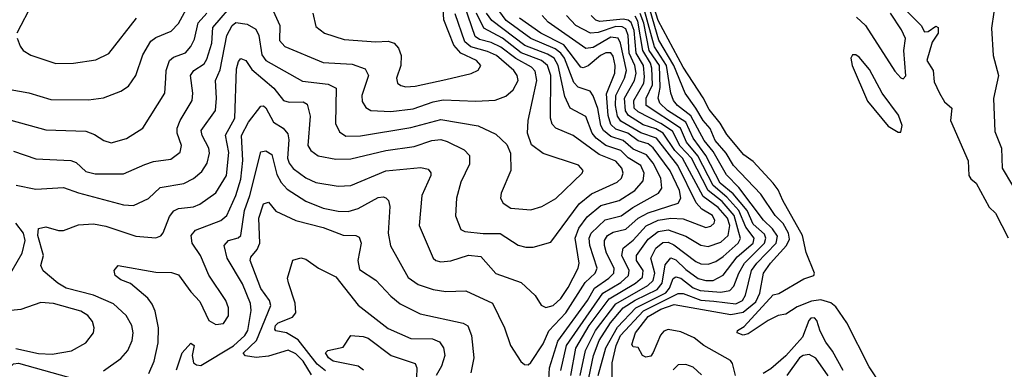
# Model space of a CAD drawing. Extents: x 1308313 to 1441400, y 959662 to 1036319.
# Tile 414 of 656: x 1355570 to 1359510, y 1026400 to 1027799. Entities that reach past the tile are written whole.
import ezdxf

# ---------------------------------------------------------------- set-up
doc = ezdxf.new("R2010")
doc.units = 0

msp = doc.modelspace()

# ---------------------------------------------------------------- linework, layer by layer
at = {"layer": '0CON10XD'}
for points in [[(1359535, 1028042.5), (1359476.4, 1027893.6), (1359458.8, 1027765), (1359465.6, 1027655), (1359486.4, 1027575), (1359466.3, 1027483.7), (1359471.6, 1027351.6), (1359497.7, 1027285), (1359500.7, 1027205), (1359541.7, 1027135)], [(1359018.8, 1026335), (1358969.5, 1026409.5), (1358880, 1026585), (1358835, 1026649.1), (1358815.2, 1026665.2), (1358775, 1026677.5), (1358737.9, 1026672.1), (1358680.9, 1026649.1), (1358635, 1026620.6), (1358605, 1026614.4), (1358565, 1026594.6), (1358485, 1026542.2), (1358465, 1026536.7), (1358440.5, 1026545), (1358442.5, 1026555), (1358468.6, 1026571.4), (1358585, 1026697.4), (1358607.2, 1026702.8), (1358708.1, 1026761.9), (1358747.1, 1026775), (1358750, 1026785), (1358717.1, 1026867.1), (1358701.9, 1026935), (1358623.7, 1027075), (1358605, 1027118.2), (1358585.2, 1027145), (1358505, 1027230.8), (1358467.7, 1027257.7), (1358399.2, 1027339.2), (1358372.1, 1027385), (1358328.6, 1027438.6), (1358305.3, 1027485.3), (1358225, 1027608.7), (1358124, 1027795), (1358060.4, 1028000.4)], [(1357665, 1027263.8), (1357618, 1027298), (1357602.1, 1027345), (1357604.1, 1027395), (1357639.5, 1027555), (1357632.8, 1027592.8), (1357618, 1027608), (1357555, 1027642.7), (1357495, 1027688.5), (1357456.9, 1027706.9), (1357409.3, 1027719.3), (1357391.9, 1027731.9), (1357337, 1027895)], [(1355495, 1027526.1), (1355606.4, 1027506.4), (1355695, 1027479.3), (1355845, 1027477.3), (1355905, 1027486.2), (1355975, 1027512.5), (1356005, 1027532.2), (1356035.2, 1027574.8), (1356062.5, 1027657.5), (1356095, 1027712.5), (1356115, 1027727.9), (1356176.9, 1027753.1), (1356205, 1027783.8), (1356238.1, 1027841.9)], [(1355545, 1027272.7), (1355635, 1027241.8), (1355775.2, 1027235.2), (1355796.7, 1027226.7), (1355835, 1027191.4), (1355871.7, 1027181.7), (1355985, 1027181.8), (1356071, 1027219), (1356105, 1027231.4), (1356175, 1027240.9), (1356211.9, 1027268.1), (1356217.8, 1027295), (1356200.2, 1027345), (1356200.5, 1027365), (1356211.9, 1027395), (1356259.7, 1027475), (1356262.4, 1027505), (1356253.2, 1027575), (1356267.5, 1027595), (1356307.7, 1027622.3), (1356319.6, 1027640.4), (1356338.5, 1027705), (1356342.8, 1027767.2), (1356435, 1027874.3)], [(1355621.3, 1027865), (1355558.8, 1027745)], [(1356743.1, 1027825), (1356755, 1027770.8), (1356790, 1027745), (1356868.8, 1027718.8), (1356995, 1027709.7), (1357045, 1027713.3), (1357068.9, 1027705), (1357086.2, 1027685), (1357096.1, 1027655), (1357094.7, 1027615), (1357077.9, 1027565), (1357082.2, 1027545), (1357094.8, 1027534.7), (1357115, 1027529.7), (1357152.1, 1027532.1), (1357275, 1027559.8), (1357376.2, 1027583.8), (1357404, 1027596), (1357415.5, 1027615), (1357397.9, 1027635), (1357335.1, 1027665.1), (1357307.1, 1027697.1), (1357267.5, 1027797.5), (1357263.2, 1027865)], [(1359105, 1027847.5), (1359177.5, 1027775), (1359190, 1027750), (1359205, 1027751.2), (1359235, 1027772.5), (1359245, 1027767.5), (1359244.5, 1027745), (1359220.9, 1027709.1), (1359199.1, 1027635), (1359224.4, 1027595), (1359229.5, 1027549.5), (1359250, 1027505), (1359270.6, 1027470.6), (1359300, 1027445), (1359294.6, 1027394.6), (1359365, 1027233.3), (1359367.5, 1027175), (1359375, 1027161.2), (1359397.1, 1027145), (1359449.1, 1027049.1), (1359474, 1027025), (1359525.4, 1026925.4)], [(1355535, 1027396.4), (1355675, 1027358.1), (1355835, 1027353.1), (1355869.7, 1027339.7), (1355906.2, 1027315), (1355935.6, 1027305.6), (1355997.3, 1027322.7), (1356063.1, 1027365), (1356150.8, 1027505), (1356154.7, 1027564.7), (1356156.8, 1027595), (1356169.7, 1027635), (1356185, 1027648.1), (1356233.4, 1027666.6), (1356255, 1027691.5), (1356269.4, 1027720.6), (1356283.7, 1027786.3), (1356318.5, 1027825)], [(1355905, 1026393.4), (1355975, 1026442.7), (1356002.5, 1026475), (1356020.3, 1026515), (1356024.1, 1026545), (1356018.4, 1026575), (1355996, 1026615), (1355945, 1026661.1), (1355865, 1026696.7), (1355756.5, 1026725), (1355723.2, 1026745), (1355664.3, 1026794.3), (1355655.3, 1026815), (1355665.7, 1026855), (1355642.2, 1026935), (1355645, 1026962.5), (1355675, 1026970.4), (1355725, 1026954.6), (1355745, 1026954.5), (1355805, 1026978), (1355865, 1026982.1), (1355915, 1026972.8), (1356035, 1026932.4), (1356115, 1026925.6), (1356135, 1026934.3), (1356144, 1026946), (1356169.1, 1027010.9), (1356186.3, 1027033.7), (1356205, 1027043.2), (1356265, 1027050.2), (1356290.9, 1027060.9), (1356355, 1027105.4), (1356397.4, 1027175), (1356407.2, 1027267.2), (1356394.1, 1027335.9), (1356431.1, 1027405), (1356437.7, 1027602.3), (1356445, 1027631.9), (1356455, 1027643.8), (1356474.6, 1027635), (1356499.5, 1027599.5), (1356586.8, 1027525), (1356625.9, 1027475.9), (1356648.4, 1027468.4), (1356705, 1027469.5), (1356720.7, 1027460.7), (1356732, 1027412), (1356722.9, 1027295), (1356734.8, 1027274.8), (1356765, 1027254.2), (1356835, 1027240.5), (1356895, 1027242.2), (1357034.5, 1027275.5), (1357148.4, 1027291.6), (1357219.2, 1027315), (1357255, 1027319), (1357281, 1027311), (1357347.9, 1027277.9), (1357369.6, 1027255), (1357369.4, 1027220.6), (1357335, 1027148), (1357317.7, 1027085), (1357313.4, 1027013.4), (1357335, 1026958.6), (1357351.2, 1026951.2), (1357425, 1026943), (1357492.6, 1026942.6), (1357565, 1026896.2), (1357595, 1026888.2), (1357625, 1026888.5), (1357695, 1026908.6), (1357808.6, 1027061.4), (1357857.9, 1027102.1), (1357961.2, 1027148.8), (1357977.9, 1027165), (1357985.2, 1027185), (1357979.2, 1027205), (1357955, 1027233), (1357888.6, 1027258.6), (1357785, 1027335.3), (1357715, 1027364.7), (1357700.5, 1027380.5), (1357693.7, 1027405), (1357695.1, 1027574.9), (1357682.4, 1027615), (1357658.4, 1027635), (1357576.6, 1027666.6), (1357501.8, 1027725), (1357427, 1027765), (1357397.2, 1027825)], [(1355715, 1027623.8), (1355785, 1027624.6), (1355875, 1027637.9), (1355926.3, 1027663.7), (1356038.2, 1027805)], [(1356086.7, 1026383.3), (1356108.1, 1026431.9), (1356124, 1026506), (1356125.8, 1026565), (1356111.7, 1026631.7), (1356100.7, 1026660.7), (1356082.5, 1026685), (1356013.1, 1026743.1), (1355975, 1026758.2), (1355952.5, 1026775), (1355948, 1026795), (1355964.7, 1026815.3), (1356115, 1026788.9), (1356177.2, 1026787.2), (1356205, 1026777.4), (1356255, 1026709.2), (1356291, 1026671), (1356327.3, 1026595), (1356355, 1026578.8), (1356385, 1026582.5), (1356405, 1026613.8), (1356406, 1026645), (1356394.5, 1026675), (1356326.9, 1026776.9), (1356293.9, 1026855), (1356260, 1026905), (1356256.1, 1026935), (1356274, 1026956), (1356375, 1026995.7), (1356398.6, 1027015), (1356435, 1027095.4), (1356455, 1027160), (1356463.3, 1027235), (1356458.1, 1027335), (1356485, 1027388.7), (1356535, 1027452.1), (1356545, 1027454), (1356555, 1027445.9), (1356585, 1027388.8), (1356625, 1027364.6), (1356642.5, 1027342.5), (1356647.6, 1027317.6), (1356641.5, 1027245), (1356647.8, 1027225), (1356665, 1027203.2), (1356715, 1027165.3), (1356755, 1027147.4), (1356845, 1027132.4), (1356895.3, 1027134.7), (1357035, 1027194), (1357175, 1027207.5), (1357205, 1027200), (1357215.4, 1027185.4), (1357214.6, 1027175), (1357178.6, 1027095), (1357168.2, 1026975), (1357225, 1026844.4), (1357235, 1026834.6), (1357255, 1026829.6), (1357295, 1026834.3), (1357365.9, 1026855.9), (1357415, 1026850.4), (1357475, 1026782.5), (1357576.7, 1026746.8), (1357631.9, 1026695), (1357656, 1026656), (1357675, 1026647.1), (1357705, 1026655.3), (1357735, 1026683.1), (1357765, 1026726.6), (1357804.8, 1026805), (1357808.1, 1026825), (1357792.1, 1026925), (1357806.9, 1026965), (1357840.6, 1027009.4), (1357895, 1027054.5), (1357968.5, 1027075), (1358031.6, 1027115), (1358065, 1027153.8), (1358068.6, 1027185), (1358055, 1027215.2), (1358005, 1027245.4), (1357975, 1027275.4), (1357915.4, 1027295.4), (1357877.1, 1027325), (1357860.4, 1027345), (1357835, 1027411.2), (1357772.4, 1027445), (1357751.5, 1027491.5), (1357725.2, 1027615.2), (1357707.9, 1027645), (1357681.3, 1027661.3), (1357591.8, 1027695), (1357459.5, 1027795), (1357437.7, 1027825)], [(1356197.1, 1026397.1), (1356219.6, 1026465), (1356255, 1026504), (1356268.2, 1026495), (1356260, 1026455), (1356265.9, 1026425.9), (1356277, 1026417), (1356295, 1026415.3), (1356425, 1026494.1), (1356470.4, 1026535), (1356482.5, 1026555), (1356496.5, 1026635), (1356493.4, 1026663.4), (1356461.5, 1026741.5), (1356399.8, 1026845), (1356387.8, 1026895), (1356405, 1026914.7), (1356444.4, 1026925.6), (1356455, 1026935.6), (1356470.1, 1027035), (1356491, 1027095), (1356535, 1027269.4), (1356555, 1027273.3), (1356578.8, 1027258.8), (1356599.3, 1027179.3), (1356616.9, 1027146.9), (1356640.9, 1027120.9), (1356715, 1027072.6), (1356784, 1027045), (1356845, 1027032), (1356885, 1027030.5), (1356925, 1027043), (1357005, 1027087.2), (1357025, 1027090), (1357035.4, 1027085.4), (1357045.5, 1027075), (1357050.8, 1027050.8), (1357044.7, 1026944.7), (1357054.1, 1026894.1), (1357125, 1026767.3), (1357165, 1026739.2), (1357225, 1026718.6), (1357275, 1026710.4), (1357355, 1026713.8), (1357461.5, 1026665), (1357509.6, 1026565), (1357533.3, 1026495), (1357575, 1026431.2), (1357589.5, 1026419.5), (1357605, 1026418), (1357615, 1026427.5), (1357665, 1026501.5), (1357687, 1026553), (1357755.4, 1026625), (1357832.6, 1026747.4), (1357872, 1026785), (1357881.2, 1026805), (1357851.2, 1026895), (1357849.1, 1026925), (1357856.6, 1026945), (1357912.2, 1026997.8), (1357976.8, 1027013.2), (1358022.7, 1027047.3), (1358126.1, 1027103.9), (1358139.2, 1027125), (1358135.1, 1027165), (1358105.1, 1027225), (1358077.8, 1027257.8), (1358025, 1027281.2), (1357985, 1027315.7), (1357935, 1027330.8), (1357905.6, 1027355), (1357895.5, 1027375), (1357883.2, 1027443.2), (1357865, 1027493.8), (1357852, 1027512), (1357805, 1027528.5), (1357786.8, 1027546.8), (1357749.6, 1027645), (1357735.3, 1027665.3), (1357712.6, 1027682.6), (1357615, 1027722.9), (1357516.4, 1027795), (1357487, 1027835)], [(1356584.2, 1027834.2), (1356611.6, 1027775), (1356609.7, 1027715), (1356631.4, 1027691.4), (1356785, 1027627.4), (1356900, 1027620), (1356952.2, 1027602.2), (1356965.4, 1027575), (1356939.7, 1027495), (1356940.8, 1027470.8), (1356955, 1027447.8), (1356975, 1027434.7), (1357055, 1027431.6), (1357145, 1027442.5), (1357225, 1027470), (1357265, 1027477.5), (1357395, 1027472), (1357472.9, 1027477.1), (1357515, 1027493.1), (1357545, 1027517.9), (1357564.2, 1027555), (1357561.1, 1027575), (1357547, 1027595), (1357477.2, 1027655), (1357441.8, 1027671.8), (1357375, 1027689.6), (1357350.5, 1027710.5), (1357312.6, 1027822.6)], [(1357683.8, 1026285), (1357690, 1026405), (1357722.7, 1026512.7), (1357841.5, 1026675), (1357869.9, 1026725), (1357927.9, 1026765), (1357947.1, 1026785), (1357948.8, 1026805), (1357918.1, 1026865), (1357910, 1026895), (1357910.5, 1026915), (1357922.6, 1026935), (1357945, 1026947.8), (1357995, 1026960), (1358044, 1027005), (1358085, 1027026.3), (1358204.6, 1027065), (1358215.8, 1027084.2), (1358210.6, 1027115), (1358173.2, 1027193.2), (1358105, 1027286), (1358085, 1027301.5), (1358045, 1027313.3), (1358003.3, 1027345), (1357955, 1027360.5), (1357935, 1027379.4), (1357924, 1027415), (1357918, 1027502), (1357951, 1027585), (1357952.6, 1027615), (1357945, 1027652.7), (1357935, 1027665.6), (1357915, 1027666.6), (1357894.3, 1027655.7), (1357845, 1027614.1), (1357825, 1027606.5), (1357815, 1027609.1), (1357747.9, 1027697.9), (1357655.6, 1027745), (1357569.6, 1027805)], [(1357735.3, 1026395), (1357758, 1026495), (1357903, 1026705), (1357975, 1026747.5), (1358006, 1026775), (1358008.5, 1026795), (1357979.9, 1026855), (1357984.8, 1026885), (1358025, 1026916.8), (1358076.8, 1026973.2), (1358125, 1026996.1), (1358174.9, 1027004.9), (1358225, 1027001.9), (1358315, 1026967.5), (1358335, 1026972.1), (1358348.1, 1026985), (1358350.8, 1026995), (1358342.6, 1027015), (1358300, 1027040), (1358276.1, 1027066.1), (1358203.8, 1027215), (1358117.5, 1027325), (1358055, 1027346.2), (1357975, 1027393.2), (1357962.2, 1027412.2), (1357953.9, 1027455), (1357955.1, 1027495), (1357990.4, 1027565), (1357997.3, 1027595), (1357974.5, 1027704.5), (1357965, 1027724.8), (1357935, 1027728.5), (1357865, 1027687), (1357835, 1027683), (1357685, 1027788.1), (1357661.2, 1027815)], [(1357775.1, 1026375), (1357795.5, 1026484.5), (1357849.2, 1026575), (1357928, 1026682), (1358034.5, 1026745), (1358061.5, 1026768.5), (1358064.9, 1026795), (1358038.6, 1026835), (1358037.6, 1026855), (1358085, 1026920.9), (1358125, 1026951.6), (1358165, 1026957.8), (1358235, 1026931.8), (1358295, 1026895.9), (1358325, 1026890.5), (1358375, 1026907.8), (1358404.4, 1026935.6), (1358410.9, 1026975), (1358402.5, 1027005), (1358365, 1027047.7), (1358305, 1027090.5), (1358222.2, 1027245), (1358191.3, 1027275), (1358144.4, 1027345), (1358115, 1027361.9), (1358065, 1027378), (1358005.7, 1027415), (1357993.4, 1027433.4), (1357990.3, 1027485), (1358029.7, 1027555), (1358036.3, 1027585), (1358031, 1027615), (1358008.5, 1027665), (1358005.2, 1027735), (1357995, 1027761.7), (1357980.4, 1027770.4), (1357955, 1027771.9), (1357885, 1027746.8), (1357854.4, 1027744.4), (1357795.2, 1027775), (1357758.1, 1027815)], [(1357812.7, 1026375), (1357834.3, 1026475), (1357873.4, 1026555), (1357955, 1026661.1), (1358083.8, 1026735), (1358105.3, 1026754.7), (1358110.9, 1026785), (1358095.1, 1026845), (1358115.2, 1026885), (1358143.3, 1026906.7), (1358165, 1026908.9), (1358187.9, 1026897.9), (1358275, 1026831), (1358295, 1026821.7), (1358325, 1026820), (1358355, 1026830.5), (1358385, 1026850.5), (1358444.9, 1026905), (1358453.5, 1026923.5), (1358429, 1027015), (1358380.6, 1027070.6), (1358324.6, 1027115), (1358258.5, 1027245), (1358212.2, 1027292.2), (1358182.5, 1027352.5), (1358135, 1027383.8), (1358045, 1027429.7), (1358028.7, 1027445), (1358027.4, 1027475), (1358067.3, 1027545), (1358070.4, 1027569.6), (1358065.6, 1027615.7), (1358037.3, 1027665), (1358028.7, 1027755), (1358017.1, 1027787.1), (1358005, 1027797.1), (1357985, 1027800.5), (1357891.5, 1027791.5), (1357875, 1027796.7), (1357856.1, 1027815)], [(1357847.2, 1026365), (1357865.6, 1026455), (1357888.4, 1026515), (1357933.7, 1026585), (1357984.8, 1026645.2), (1358033.1, 1026676.9), (1358120.9, 1026719.1), (1358140.8, 1026745), (1358152.4, 1026817.6), (1358174.8, 1026845.2), (1358195, 1026837.6), (1358235, 1026798.4), (1358285, 1026762.9), (1358315, 1026754.4), (1358345, 1026755.2), (1358385, 1026776.6), (1358440.5, 1026849.5), (1358504.5, 1026905), (1358509, 1026925), (1358475, 1026969), (1358447.7, 1027035), (1358398.8, 1027088.8), (1358344.7, 1027134.7), (1358283.5, 1027253.5), (1358238.3, 1027308.3), (1358214.3, 1027365), (1358077.2, 1027455), (1358076.7, 1027485), (1358102, 1027538), (1358099.3, 1027605), (1358093.7, 1027625), (1358063.3, 1027675), (1358043.3, 1027793.3), (1358032.8, 1027812.8)], [(1357884.9, 1026374.9), (1357914.7, 1026485), (1357961.4, 1026568.6), (1358034.8, 1026645.2), (1358154.7, 1026705.3), (1358170, 1026725), (1358185, 1026762.8), (1358195, 1026770), (1358215, 1026764), (1358265, 1026726.2), (1358292.3, 1026715), (1358375, 1026708.2), (1358412, 1026715), (1358427.9, 1026732.1), (1358447.3, 1026785), (1358470.4, 1026825), (1358549.7, 1026905), (1358555.3, 1026925), (1358550.1, 1026940.1), (1358505, 1026981), (1358481, 1027035), (1358425, 1027101.2), (1358372.8, 1027145), (1358314.7, 1027255), (1358264.6, 1027325), (1358235, 1027389), (1358161.5, 1027435), (1358131.9, 1027465), (1358124.6, 1027485), (1358133, 1027527), (1358130.3, 1027615), (1358089.2, 1027675), (1358066.7, 1027785), (1358053, 1027823)], [(1357942, 1026215), (1357940.7, 1026425), (1357957.2, 1026495), (1357974.2, 1026535), (1358066.3, 1026633.7), (1358205, 1026703.1), (1358225, 1026703), (1358295.9, 1026675.9), (1358347.4, 1026672.6), (1358435, 1026662), (1358462.5, 1026675), (1358474.1, 1026695.9), (1358498.3, 1026795), (1358519.6, 1026825), (1358597.3, 1026905), (1358602.4, 1026932.4), (1358582.3, 1026962.3), (1358546.2, 1026996.2), (1358447, 1027127), (1358397.8, 1027177.8), (1358345, 1027271.3), (1358309.3, 1027315), (1358255, 1027414.1), (1358202.5, 1027455), (1358185.7, 1027475.7), (1358175.1, 1027505.1), (1358158.5, 1027615), (1358110.4, 1027690.4), (1358070.3, 1027835)], [(1358434.7, 1026374.7), (1358422.7, 1026422.7), (1358413.5, 1026435), (1358307.5, 1026495), (1358269.1, 1026525), (1358215, 1026549.5), (1358165, 1026559.2), (1358147.7, 1026552.2), (1358133.9, 1026536.1), (1358105, 1026466.4), (1358095, 1026452.8), (1358075, 1026448.2), (1358061.4, 1026455), (1358045, 1026486.7), (1358025, 1026490), (1358018.8, 1026498.8), (1358034.2, 1026545), (1358085, 1026611.4), (1358135, 1026640.4), (1358188.8, 1026658.8), (1358415, 1026619.6), (1358465, 1026628.7), (1358515, 1026669.3), (1358530.9, 1026705), (1358546.2, 1026785), (1358573.6, 1026825), (1358638.5, 1026895), (1358649.7, 1026920.3), (1358646, 1026945), (1358625, 1026983.7), (1358592.7, 1027015), (1358535, 1027100.5), (1358426.3, 1027215), (1358396.7, 1027265), (1358352.8, 1027315), (1358332.6, 1027362.6), (1358304.2, 1027395), (1358274.8, 1027444.8), (1358232.4, 1027505), (1358186.7, 1027615), (1358127, 1027717), (1358092.3, 1027835)], [(1358918.7, 1027808.7), (1358954.4, 1027775), (1359072, 1027592), (1359095, 1027565.6), (1359105, 1027562.2), (1359115.8, 1027574.2), (1359107.1, 1027675), (1359113.9, 1027723.9), (1359098.3, 1027758.3), (1359053.8, 1027825)], [(1355556.6, 1027136.6), (1355635, 1027120.8), (1355745, 1027127.3), (1355805, 1027105.3), (1355985, 1027057.3), (1356025, 1027055.3), (1356085, 1027083.1), (1356132.8, 1027127.2), (1356227.3, 1027142.7), (1356265, 1027162.8), (1356298.7, 1027191.3), (1356320.5, 1027225), (1356329.5, 1027265), (1356327.1, 1027285), (1356300, 1027335), (1356296.5, 1027355), (1356353.8, 1027435), (1356358.1, 1027485), (1356353.3, 1027555), (1356372.4, 1027597.6), (1356398.5, 1027735), (1356420, 1027775), (1356435, 1027787.2), (1356480.6, 1027780.6), (1356515, 1027760.4), (1356527.4, 1027735), (1356538.4, 1027658.4), (1356555, 1027634.8), (1356702.1, 1027552.1), (1356805, 1027541.1), (1356836.1, 1027525), (1356833.3, 1027383.3), (1356849.7, 1027349.7), (1356875, 1027332.8), (1356933.8, 1027333.8), (1357135, 1027367.8), (1357255, 1027399.4), (1357405, 1027373.7), (1357475, 1027341.2), (1357519.1, 1027299.1), (1357534.4, 1027265), (1357535.6, 1027195), (1357496.7, 1027105), (1357494.4, 1027085), (1357504, 1027064), (1357535, 1027043.8), (1357615, 1027038.2), (1357659.3, 1027050.7), (1357715, 1027083.8), (1357820.6, 1027185), (1357824.2, 1027195), (1357805.9, 1027215.9), (1357665, 1027263.8)], [(1355559.6, 1027725), (1355572.1, 1027692.1), (1355584.7, 1027674.7), (1355615, 1027656.4), (1355715, 1027623.8)], [(1359095, 1027348.8), (1359100.9, 1027375), (1359086.2, 1027416.2), (1359020.4, 1027505), (1358969.7, 1027599.7), (1358929.2, 1027649.2), (1358915, 1027658.2), (1358902.4, 1027657.6), (1358895.4, 1027644.6), (1358901.2, 1027615), (1358962.7, 1027472.7), (1359045, 1027372.5), (1359085, 1027348.8), (1359095, 1027348.8)], [(1356737.5, 1026377.5), (1356705, 1026431.9), (1356675, 1026461), (1356645, 1026476.4), (1356565, 1026451.6), (1356516.9, 1026446.9), (1356473.3, 1026453.3), (1356464.7, 1026464.7), (1356517.4, 1026515), (1356574.8, 1026655), (1356569, 1026675), (1356535, 1026722.9), (1356492.6, 1026835), (1356495, 1026848.1), (1356520.7, 1026879.3), (1356531.2, 1026905), (1356527.5, 1027005), (1356545, 1027061.3), (1356565, 1027068.2), (1356595, 1027033.1), (1356674.8, 1026994.8), (1356785, 1026967.2), (1356829.5, 1026949.5), (1356865, 1026935.9), (1356915.3, 1026935.3), (1356928.5, 1026928.5), (1356936.9, 1026905), (1356922.9, 1026835), (1356929.4, 1026799.4), (1356995, 1026756.2), (1357055, 1026692.5), (1357092.3, 1026662.3), (1357172.1, 1026622.1), (1357344.8, 1026584.7), (1357363.2, 1026573.2), (1357377.8, 1026535), (1357387.5, 1026445), (1357375.4, 1026385)], [(1355519.8, 1026760.2), (1355580.5, 1026865), (1355591.7, 1026915), (1355584.8, 1026945), (1355555, 1026984.3)], [(1356793.8, 1026393.8), (1356760.6, 1026420.6), (1356685, 1026517.7), (1356638.1, 1026545), (1356595, 1026554.2), (1356590.9, 1026560.9), (1356593, 1026575), (1356604.7, 1026585), (1356661.1, 1026608.9), (1356675.4, 1026625), (1356671.8, 1026665), (1356645.3, 1026745.3), (1356641.5, 1026765), (1356663.1, 1026836.9), (1356694.4, 1026845.6), (1356715, 1026840.6), (1356766.2, 1026805), (1356835, 1026770), (1356925, 1026656.5), (1357045, 1026562.8), (1357135, 1026523.3), (1357222.2, 1026522.2), (1357250.1, 1026510.1), (1357266.1, 1026486.1), (1357271.4, 1026455), (1357258.2, 1026411.8), (1357237.1, 1026375)], [(1355555, 1026483.2), (1355645, 1026462.3), (1355699.9, 1026460.1), (1355776.9, 1026473.1), (1355834.7, 1026505.3), (1355865.6, 1026545), (1355868.5, 1026565), (1355860.9, 1026590.9), (1355843.3, 1026615), (1355815, 1026632.7), (1355705, 1026663.5), (1355655, 1026666.5), (1355575, 1026638.6), (1355535, 1026634.7)], [(1358865.4, 1026395.4), (1358822.3, 1026472.3), (1358795, 1026507.8), (1358772.4, 1026552.4), (1358760, 1026595), (1358750, 1026605), (1358735, 1026603.8), (1358728, 1026595), (1358702.2, 1026527.8), (1358635, 1026453.9), (1358575, 1026401.2), (1358545, 1026382.9)], [(1356945.8, 1026395.8), (1356925, 1026412.8), (1356825, 1026431.7), (1356806.2, 1026445), (1356793.5, 1026465), (1356802.5, 1026475), (1356865, 1026488), (1356895.5, 1026534.5), (1356945, 1026531.5), (1356965, 1026524.2), (1357056.2, 1026455), (1357152.7, 1026422.7), (1357159.7, 1026405), (1357157.4, 1026365)], [(1355510.8, 1026365), (1355531.8, 1026408.2), (1355545, 1026422), (1355565, 1026424.5), (1355765, 1026367.7)], [(1358805, 1026373.8), (1358755, 1026444), (1358729.2, 1026459.2), (1358705, 1026455.1), (1358689.7, 1026445), (1358639.6, 1026375)], [(1358298.2, 1026378.2), (1358265, 1026407.6), (1358235, 1026419), (1358205, 1026417.4), (1358185, 1026397.7)]]:
    msp.add_lwpolyline(points, dxfattribs=at)

doc.saveas('drawing.dxf')
